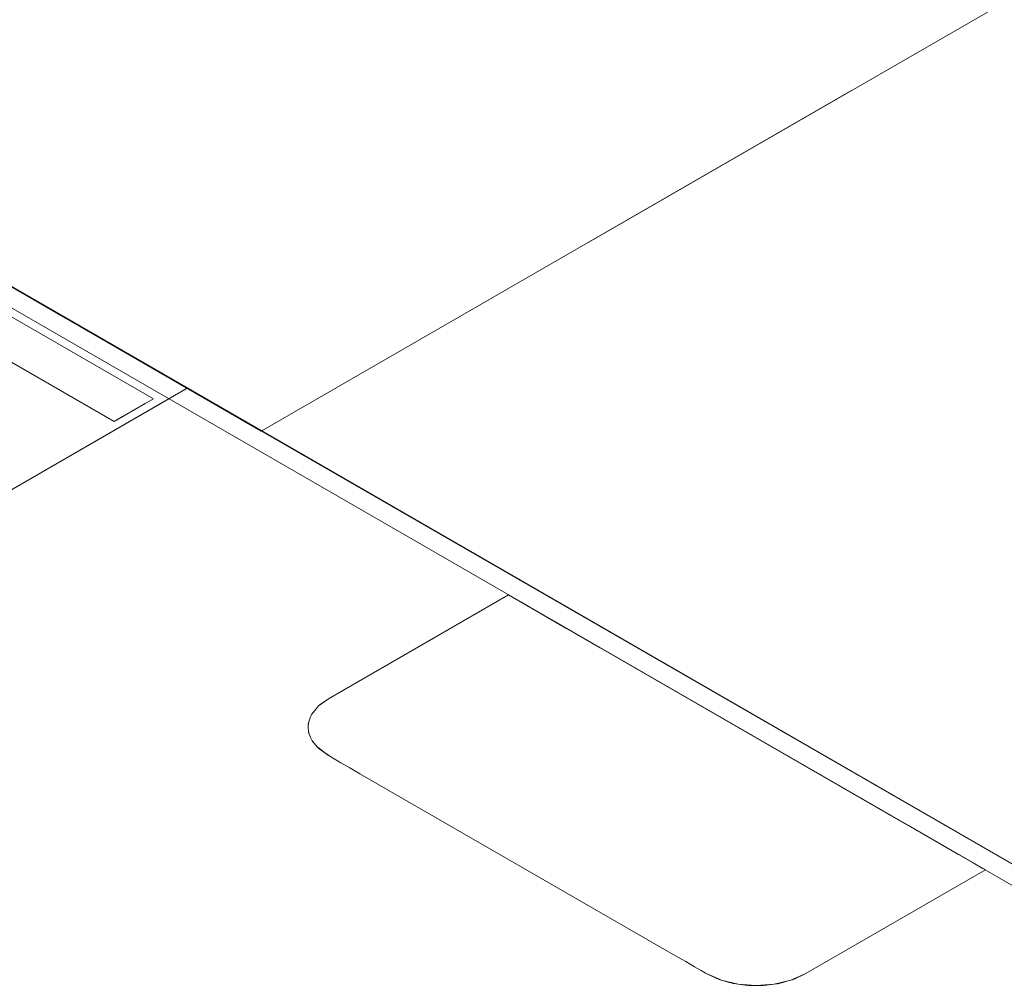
# Model space of a CAD drawing. Header units: millimetres. Extents: x 2 to 902, y -447 to 199.
# Tile 385 of 656: x 103.65 to 105.51, y 60.4 to 62.23. Entities that reach past the tile are written whole.
import ezdxf

# ---------------------------------------------------------------- set-up
doc = ezdxf.new("R2010")
doc.units = ezdxf.units.MM
doc.header["$MEASUREMENT"] = 0
for name, color, linetype, lineweight in [('IFC-Elemento construtivo genérico-Contorno', 253, 'Continuous', 5), ('IFC-Elemento de mobília-Contorno', 152, 'Continuous', 5), ('IFC-Laje-Contorno', 134, 'Continuous', 5), ('IFC-Parede padrão-Contorno', 44, 'Continuous', 5)]:
    doc.layers.add(name, color=color, linetype=linetype, lineweight=lineweight)

msp = doc.modelspace()

# ---------------------------------------------------------------- linework, layer by layer
at = {"layer": 'IFC-Elemento construtivo genérico-Contorno', "color": 7, "lineweight": 5}
for p, q in [((104.2311, 60.9487), (104.5712, 61.1451)), ((104.2311, 60.9487), (104.5712, 61.1451)), ((105.4719, 60.6251), (104.5712, 61.1451)), ((104.6798, 61.0824), (104.5712, 61.1451)), ((104.5771, 61.1417), (104.5712, 61.1451)), ((104.5944, 61.1317), (104.5771, 61.1417)), ((104.622, 61.1158), (104.5944, 61.1317)), ((104.6578, 61.0951), (104.622, 61.1158)), ((104.6996, 61.071), (104.6578, 61.0951)), ((104.7839, 61.0224), (104.6798, 61.0824)), ((104.7444, 61.0451), (104.6996, 61.071)), ((105.2987, 60.7251), (104.7444, 61.0451)), ((104.2126, 60.9353), (104.2311, 60.9487)), ((104.2126, 60.9353), (104.2311, 60.9487)), ((104.215, 60.9371), (104.2311, 60.9487)), ((104.22, 60.9407), (104.2311, 60.9487)), ((104.1998, 60.9198), (104.2102, 60.933)), ((104.1998, 60.9198), (104.2102, 60.933)), ((104.2102, 60.933), (104.2126, 60.9353)), ((104.2102, 60.933), (104.2126, 60.9353)), ((104.2119, 60.9347), (104.2126, 60.9353)), ((104.2119, 60.9347), (104.2126, 60.9353)), ((104.2119, 60.9346), (104.2119, 60.9347)), ((104.2119, 60.9346), (104.2119, 60.9347)), ((104.2126, 60.9353), (104.22, 60.9407)), ((104.2126, 60.9353), (104.2175, 60.9389)), ((104.215, 60.9371), (104.22, 60.9407)), ((104.215, 60.9371), (104.2178, 60.9391)), ((104.215, 60.9371), (104.2169, 60.9385)), ((104.215, 60.9371), (104.2161, 60.9379)), ((104.2175, 60.9389), (104.221, 60.9414)), ((104.2175, 60.9389), (104.22, 60.9407)), ((104.2175, 60.9389), (104.2188, 60.9398)), ((104.22, 60.9407), (104.2208, 60.9413)), ((104.1933, 60.9031), (104.1971, 60.9147)), ((104.1933, 60.9031), (104.1971, 60.9147)), ((104.1971, 60.9147), (104.1998, 60.9198)), ((104.1971, 60.9147), (104.1998, 60.9198)), ((104.1988, 60.9179), (104.199, 60.9184)), ((104.1988, 60.9179), (104.199, 60.9184)), ((104.199, 60.9184), (104.1998, 60.9198)), ((104.199, 60.9184), (104.1998, 60.9198)), ((104.1998, 60.9198), (104.2002, 60.9203)), ((104.1998, 60.9198), (104.2002, 60.9203)), ((104.1926, 60.8951), (104.1933, 60.9031)), ((104.1926, 60.8951), (104.1933, 60.9031)), ((104.1936, 60.8859), (104.1926, 60.8951)), ((104.1936, 60.8859), (104.1926, 60.8951)), ((104.193, 60.9009), (104.1933, 60.903)), ((104.193, 60.9009), (104.1933, 60.903)), ((104.193, 60.8998), (104.193, 60.9009)), ((104.193, 60.8998), (104.193, 60.9009)), ((104.1943, 60.883), (104.1936, 60.8859)), ((104.1971, 60.8755), (104.1936, 60.8859)), ((104.1943, 60.883), (104.1936, 60.8859)), ((104.1971, 60.8755), (104.1936, 60.8859)), ((104.1953, 60.8808), (104.1943, 60.883)), ((104.1953, 60.8808), (104.1943, 60.883)), ((104.2005, 60.8692), (104.1971, 60.8755)), ((104.2005, 60.8692), (104.1971, 60.8755)), ((104.2016, 60.8675), (104.2005, 60.8692)), ((104.2102, 60.8572), (104.2005, 60.8692)), ((104.2016, 60.8675), (104.2005, 60.8692)), ((104.2102, 60.8572), (104.2005, 60.8692)), ((104.2028, 60.8658), (104.2016, 60.8675)), ((104.2028, 60.8658), (104.2016, 60.8675)), ((104.2036, 60.8654), (104.2028, 60.8658)), ((104.2036, 60.8654), (104.2028, 60.8658)), ((104.2132, 60.8544), (104.2102, 60.8572)), ((104.2132, 60.8544), (104.2102, 60.8572)), ((104.2237, 60.8474), (104.2112, 60.8573)), ((104.2237, 60.8474), (104.2112, 60.8573)), ((104.2311, 60.8415), (104.2132, 60.8544)), ((104.2311, 60.8415), (104.2132, 60.8544)), ((104.2338, 60.8399), (104.2237, 60.8474)), ((104.2338, 60.8399), (104.2237, 60.8474)), ((104.2338, 60.8399), (104.2311, 60.8415)), ((104.2338, 60.8399), (104.2311, 60.8415)), ((104.2418, 60.8353), (104.2338, 60.8399)), ((104.2418, 60.8353), (104.2338, 60.8399)), ((104.2546, 60.8279), (104.2418, 60.8353)), ((104.2546, 60.8279), (104.2418, 60.8353)), ((104.2713, 60.8183), (104.2546, 60.8279)), ((104.2713, 60.8183), (104.2546, 60.8279)), ((104.2906, 60.8071), (104.2713, 60.8183)), ((104.2906, 60.8071), (104.2713, 60.8183)), ((104.3114, 60.7951), (104.2906, 60.8071)), ((104.3114, 60.7951), (104.2906, 60.8071)), ((104.8657, 60.4751), (104.3114, 60.7951)), ((104.8657, 60.4751), (104.3114, 60.7951)), ((105.3267, 60.709), (105.2593, 60.7479)), ((105.3435, 60.6992), (105.2987, 60.7251)), ((105.3987, 60.6674), (105.3267, 60.709)), ((105.3853, 60.6751), (105.3435, 60.6992)), ((105.4212, 60.6544), (105.3853, 60.6751)), ((105.4719, 60.6251), (105.3987, 60.6674)), ((105.4487, 60.6385), (105.4212, 60.6544)), ((105.466, 60.6285), (105.4487, 60.6385)), ((105.4719, 60.6251), (105.466, 60.6285)), ((105.1317, 60.4287), (105.4719, 60.6251)), ((105.1317, 60.4287), (105.4719, 60.6251)), ((104.8865, 60.4631), (104.8657, 60.4751)), ((104.8865, 60.4631), (104.8657, 60.4751)), ((104.9059, 60.4519), (104.8865, 60.4631)), ((104.9059, 60.4519), (104.8865, 60.4631)), ((104.9225, 60.4423), (104.9059, 60.4519)), ((104.9225, 60.4423), (104.9059, 60.4519)), ((104.9353, 60.4349), (104.9225, 60.4423)), ((104.9353, 60.4349), (104.9225, 60.4423)), ((104.9433, 60.4303), (104.9353, 60.4349)), ((104.9433, 60.4303), (104.9353, 60.4349)), ((104.946, 60.4287), (104.9433, 60.4303)), ((104.9433, 60.4303), (104.9563, 60.4245)), ((104.946, 60.4287), (104.9433, 60.4303)), ((104.9433, 60.4303), (104.9563, 60.4245)), ((104.946, 60.4287), (104.9732, 60.4167)), ((104.946, 60.4287), (104.969, 60.4182)), ((104.946, 60.4287), (104.969, 60.4182)), ((104.946, 60.4287), (104.9732, 60.4167)), ((104.9563, 60.4245), (104.9712, 60.4179)), ((104.9563, 60.4245), (104.9712, 60.4179)), ((105.1045, 60.4167), (105.1317, 60.4287)), ((105.1045, 60.4167), (105.1167, 60.4221)), ((105.1074, 60.4177), (105.1317, 60.4287)), ((105.1087, 60.4181), (105.1317, 60.4287)), ((105.1087, 60.4181), (105.118, 60.4224)), ((105.1087, 60.4181), (105.118, 60.4224)), ((105.1087, 60.4181), (105.1149, 60.421)), ((105.1087, 60.4181), (105.1149, 60.421)), ((105.1118, 60.4196), (105.1317, 60.4287)), ((105.1118, 60.4196), (105.1149, 60.421)), ((105.1126, 60.4203), (105.121, 60.4238)), ((105.1127, 60.4203), (105.1317, 60.4287)), ((105.1127, 60.4203), (105.1188, 60.423)), ((105.1127, 60.4203), (105.1167, 60.4221)), ((105.1149, 60.421), (105.1317, 60.4287)), ((105.1149, 60.421), (105.118, 60.4224)), ((105.1167, 60.4221), (105.1188, 60.423)), ((105.1167, 60.4221), (105.1188, 60.423)), ((105.118, 60.4224), (105.1317, 60.4287)), ((105.118, 60.4224), (105.1317, 60.4287)), ((105.118, 60.4224), (105.121, 60.4238)), ((105.1188, 60.423), (105.1317, 60.4287)), ((105.1188, 60.423), (105.121, 60.4238)), ((105.121, 60.4238), (105.1317, 60.4287)), ((105.121, 60.4238), (105.1317, 60.4287)), ((104.969, 60.4182), (104.9732, 60.4167)), ((104.969, 60.4182), (104.9732, 60.4167)), ((104.9732, 60.4167), (104.9955, 60.4108)), ((104.9732, 60.4167), (105.0049, 60.4091)), ((104.9732, 60.4167), (104.9955, 60.4108)), ((104.9732, 60.4167), (105.0049, 60.4091)), ((104.9882, 60.4124), (104.9871, 60.413)), ((104.9882, 60.4124), (104.9872, 60.413)), ((104.9882, 60.4124), (104.9914, 60.4119)), ((104.9882, 60.4124), (104.9914, 60.4119)), ((104.9955, 60.4108), (105.0049, 60.4091)), ((104.9955, 60.4108), (105.0049, 60.4091)), ((105.0049, 60.4091), (105.0242, 60.407)), ((105.0049, 60.4091), (105.0389, 60.4065)), ((105.0049, 60.4091), (105.0242, 60.407)), ((105.0049, 60.4091), (105.0389, 60.4065)), ((105.0145, 60.4081), (105.018, 60.4075)), ((105.0146, 60.4081), (105.018, 60.4075)), ((105.018, 60.4075), (105.0203, 60.4074)), ((105.018, 60.4075), (105.0203, 60.4074)), ((105.018, 60.4075), (105.0203, 60.4074)), ((105.018, 60.4075), (105.0203, 60.4074)), ((105.0242, 60.407), (105.0389, 60.4065)), ((105.0242, 60.407), (105.0389, 60.4065)), ((105.0389, 60.4065), (105.0729, 60.4091)), ((105.0389, 60.4065), (105.0729, 60.4091)), ((105.0389, 60.4065), (105.0536, 60.407)), ((105.0389, 60.4065), (105.0503, 60.4069)), ((105.0469, 60.4068), (105.0489, 60.4067)), ((105.0469, 60.4068), (105.0489, 60.4067)), ((105.0469, 60.4068), (105.0489, 60.4067)), ((105.0469, 60.4068), (105.0489, 60.4067)), ((105.0489, 60.4067), (105.0503, 60.4069)), ((105.0489, 60.4067), (105.0503, 60.4069)), ((105.0489, 60.4067), (105.0503, 60.4069)), ((105.0489, 60.4067), (105.0503, 60.4069)), ((105.0503, 60.4069), (105.0536, 60.407)), ((105.0536, 60.407), (105.0729, 60.4091)), ((105.0536, 60.407), (105.0729, 60.4091)), ((105.0729, 60.4091), (105.1045, 60.4167)), ((105.0729, 60.4091), (105.1045, 60.4167)), ((105.0729, 60.4091), (105.0822, 60.4108)), ((105.0729, 60.4091), (105.0822, 60.4108)), ((105.0785, 60.4101), (105.0793, 60.4102)), ((105.0785, 60.4101), (105.0793, 60.4102)), ((105.0786, 60.4101), (105.0793, 60.4102)), ((105.0786, 60.4101), (105.0793, 60.4102)), ((105.0793, 60.4102), (105.0798, 60.4104)), ((105.0793, 60.4102), (105.0798, 60.4104)), ((105.0793, 60.4102), (105.0798, 60.4103)), ((105.0793, 60.4102), (105.0798, 60.4103)), ((105.0822, 60.4108), (105.097, 60.4149)), ((105.0822, 60.4108), (105.0955, 60.4145)), ((105.0822, 60.4108), (105.0955, 60.4145)), ((105.0955, 60.4145), (105.0969, 60.4149)), ((105.0955, 60.4145), (105.0969, 60.4149)), ((105.1045, 60.4167), (105.1127, 60.4203)), ((105.1045, 60.4167), (105.1086, 60.4185)), ((105.1045, 60.4167), (105.1086, 60.4185)), ((105.1045, 60.4167), (105.1087, 60.4181)), ((105.1045, 60.4167), (105.1087, 60.4181)), ((105.1045, 60.4167), (105.1058, 60.4172)), ((105.1071, 60.4176), (105.1074, 60.4177)), ((105.1071, 60.4176), (105.1074, 60.4177)), ((105.1072, 60.4176), (105.1074, 60.4177)), ((105.1072, 60.4176), (105.1074, 60.4177)), ((105.1074, 60.4177), (105.1077, 60.4178)), ((105.1074, 60.4177), (105.1077, 60.4178)), ((105.1074, 60.4177), (105.1076, 60.4178)), ((105.1086, 60.4185), (105.1127, 60.4203)), ((105.1086, 60.4185), (105.1106, 60.4194)), ((105.1087, 60.4181), (105.1118, 60.4196)), ((105.1087, 60.4181), (105.1118, 60.4196))]:
    msp.add_line(p, q, dxfattribs=at)
at = {"layer": 'IFC-Elemento de mobília-Contorno', "color": 7, "lineweight": 5}
for p, q in [((103.9643, 61.5355), (101.0198, 63.2355)), ((103.9008, 61.5157), (101.5705, 62.8611)), ((103.8263, 61.4727), (101.496, 62.8181)), ((103.9008, 61.5157), (103.2665, 61.8819)), ((103.8263, 61.4727), (103.192, 61.8389)), ((102.3524, 60.6049), (103.9643, 61.5355)), ((102.3524, 60.6049), (103.9297, 61.5155)), ((103.8263, 61.4727), (103.8848, 61.5065)), ((103.8422, 61.4819), (103.9008, 61.5157)), ((103.8848, 61.5065), (103.9008, 61.5157)), ((103.8263, 61.4727), (103.8422, 61.4819))]:
    msp.add_line(p, q, dxfattribs=at)
at = {"layer": 'IFC-Laje-Contorno', "color": 7, "lineweight": 5}
msp.add_line((111.0108, 57.4682), (100.9303, 63.2882), dxfattribs=at)
at = {"layer": 'IFC-Parede padrão-Contorno', "color": 7, "lineweight": 5}
for p, q in [((108.2136, 59.0422), (100.9506, 63.2355)), ((103.7348, 61.668), (101.4138, 63.0081)), ((104.7228, 61.8118), (105.8363, 62.4547)), ((104.1043, 61.4547), (105.2178, 62.0976)), ((104.1043, 61.4547), (103.1429, 62.0098)), ((108.2272, 59.0744), (103.7348, 61.668))]:
    msp.add_line(p, q, dxfattribs=at)

doc.saveas('drawing.dxf')
